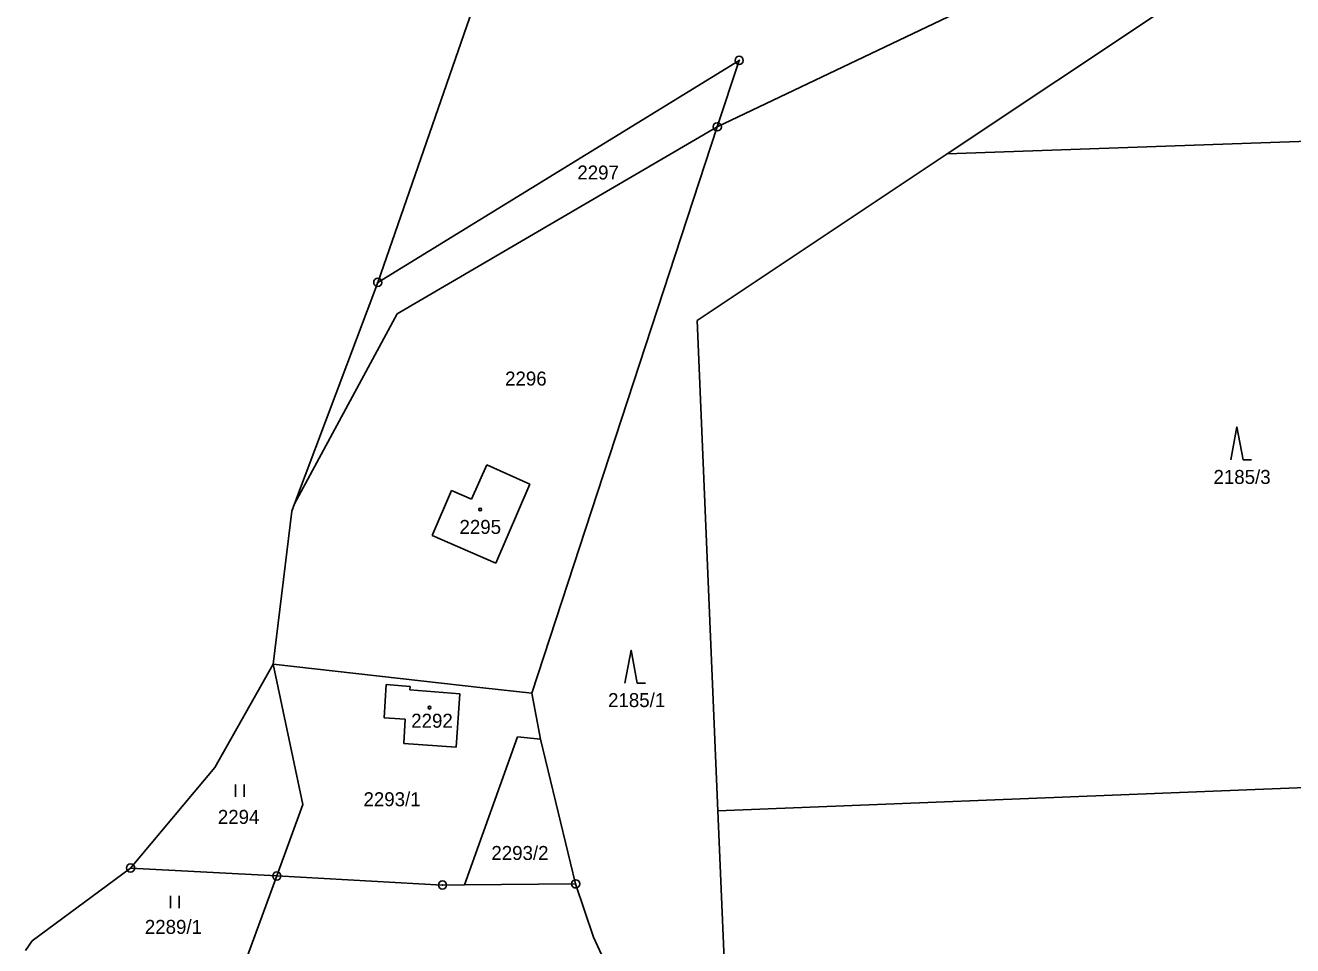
# Model space of a CAD drawing. Extents: x -736345 to -729997, y -1130177 to -1122501.
# Drawn here: x -734621.4 to -734467.2, y -1129200.8 to -1129088.8 of the extents above; entities that cross this region are included whole.
import ezdxf

# ---------------------------------------------------------------- set-up
doc = ezdxf.new("R2010")
doc.units = 0
for name, color, linetype in [('Vrstva 1', 7, 'Continuous'), ('Vrstva 13', 7, 'Continuous'), ('Vrstva 18', 7, 'Continuous'), ('Vrstva 19', 7, 'Continuous'), ('Vrstva 25', 7, 'Continuous')]:
    doc.layers.add(name, color=color, linetype=linetype)

msp = doc.modelspace()

# ---------------------------------------------------------------- linework, layer by layer
at = {"layer": 'Vrstva 1'}
for points in [[(-734509.28, -1129104.49), (-734375.97, -1129015.7)], [(-734502.41, -1129084.58), (-734537.26, -1129101.19)], [(-734534.59, -1129093.11), (-734578.56, -1129120.12)], [(-734537.26, -1129101.19), (-734534.59, -1129093.11)], [(-734576.2, -1129123.95), (-734537.26, -1129101.19)], [(-734537.26, -1129101.19), (-734559.83, -1129170.1)], [(-734392.49, -1129100.37), (-734509.28, -1129104.49)], [(-734539.71, -1129124.75), (-734509.28, -1129104.49)], [(-734588.7, -1129147.08), (-734576.2, -1129123.95)], [(-734539.71, -1129124.75), (-734537.17, -1129184.42)], [(-734567.16, -1129146.51), (-734565.29, -1129142.31)], [(-734565.29, -1129142.31), (-734560.04, -1129144.66)], [(-734560.04, -1129144.66), (-734564.2, -1129154.28)], [(-734571.96, -1129150.93), (-734569.59, -1129145.42)], [(-734569.59, -1129145.42), (-734567.16, -1129146.51)], [(-734564.2, -1129154.28), (-734571.96, -1129150.93)], [(-734565.77, -1129169.43), (-734591.3, -1129166.56)], [(-734591.3, -1129166.56), (-734587.66, -1129183.64)], [(-734577.78, -1129173.11), (-734577.54, -1129169.06)], [(-734577.54, -1129169.06), (-734574.61, -1129169.29)], [(-734574.61, -1129169.29), (-734574.64, -1129169.7)], [(-734559.83, -1129170.1), (-734565.77, -1129169.43)], [(-734574.64, -1129169.7), (-734568.57, -1129170.17)], [(-734568.57, -1129170.17), (-734569.03, -1129176.68)], [(-734558.75, -1129175.68), (-734559.83, -1129170.1)], [(-734575.23, -1129173.26), (-734577.78, -1129173.11)], [(-734575.41, -1129176.22), (-734575.23, -1129173.26)], [(-734567.99, -1129193.42), (-734561.57, -1129175.42)], [(-734561.57, -1129175.42), (-734558.75, -1129175.68)], [(-734558.75, -1129175.68), (-734554.49, -1129193.3)], [(-734569.03, -1129176.68), (-734575.41, -1129176.22)], [(-734537.17, -1129184.42), (-734418.69, -1129179.72)], [(-734587.66, -1129183.64), (-734590.84, -1129192.34)], [(-734536, -1129212), (-734537.17, -1129184.42)], [(-734590.84, -1129192.34), (-734608.64, -1129191.37)], [(-734590.84, -1129192.34), (-734595.13, -1129204.04)], [(-734570.68, -1129193.44), (-734590.84, -1129192.34)], [(-734567.99, -1129193.42), (-734570.68, -1129193.44)], [(-734554.49, -1129193.3), (-734567.99, -1129193.42)], [(-734552.3, -1129199.8), (-734554.49, -1129193.3)], [(-734545.61, -1129214.28), (-734552.3, -1129199.8)]]:
    msp.add_lwpolyline(points, dxfattribs=at)
at = {"layer": 'Vrstva 13'}
for points in [[(-734565.98, -1129083.83), (-734578.56, -1129120.12)], [(-734578.56, -1129120.12), (-734588.7, -1129147.08)], [(-734589.02, -1129147.94), (-734591.3, -1129166.56)], [(-734588.7, -1129147.08), (-734589.02, -1129147.94)], [(-734591.3, -1129166.56), (-734598.39, -1129179.15)], [(-734598.39, -1129179.15), (-734608.64, -1129191.37)], [(-734608.64, -1129191.37), (-734620.6, -1129200.24)], [(-734620.6, -1129200.24), (-734621.44, -1129201.39)]]:
    msp.add_lwpolyline(points, dxfattribs=at)
at = {"layer": 'Vrstva 25'}
for points in [[(-734474.77, -1129141.7), (-734474.02, -1129137.7), (-734473.27, -1129141.7), (-734472.27, -1129141.7)], [(-734548.49, -1129168.87), (-734547.74, -1129164.87), (-734546.99, -1129168.87), (-734545.99, -1129168.87)], [(-734595.867, -1129182.715), (-734595.867, -1129181.215)], [(-734594.833, -1129182.715), (-734594.833, -1129181.215)], [(-734603.777, -1129196.245), (-734603.777, -1129194.745)], [(-734602.743, -1129196.245), (-734602.743, -1129194.745)]]:
    msp.add_lwpolyline(points, dxfattribs=at)
for centre, radius in [((-734534.59, -1129093.11), 0.5), ((-734534.59, -1129093.11), 0.032), ((-734537.26, -1129101.19), 0.5), ((-734537.26, -1129101.19), 0.032), ((-734578.56, -1129120.12), 0.5), ((-734578.56, -1129120.12), 0.032), ((-734566.1, -1129147.75), 0.175), ((-734572.27, -1129171.85), 0.175), ((-734608.64, -1129191.37), 0.5), ((-734608.64, -1129191.37), 0.032), ((-734590.84, -1129192.34), 0.5), ((-734590.84, -1129192.34), 0.032), ((-734570.68, -1129193.44), 0.5), ((-734570.68, -1129193.44), 0.032), ((-734554.49, -1129193.3), 0.5), ((-734554.49, -1129193.3), 0.032)]:
    msp.add_circle(centre, radius, dxfattribs=at)

# ---------------------------------------------------------------- texts
at = {"layer": 'Vrstva 18'}
for s, p in [('2297', (-734554.28, -1129107.6)), ('2296', (-734563.07, -1129132.67)), ('2185/3', (-734476.88, -1129144.64)), ('2185/1', (-734550.54, -1129171.79)), ('2293/1', (-734580.3, -1129183.85)), ('2294', (-734598.02, -1129186)), ('2293/2', (-734564.74, -1129190.39)), ('2289/1', (-734606.9, -1129199.38))]:
    msp.add_text(s, height=1.7, dxfattribs=at).set_placement(p)
at = {"layer": 'Vrstva 19'}
for s, p in [('2295', (-734568.62, -1129150.72)), ('2292', (-734574.49, -1129174.3))]:
    msp.add_text(s, height=1.7, dxfattribs=at).set_placement(p)

doc.saveas('drawing.dxf')
